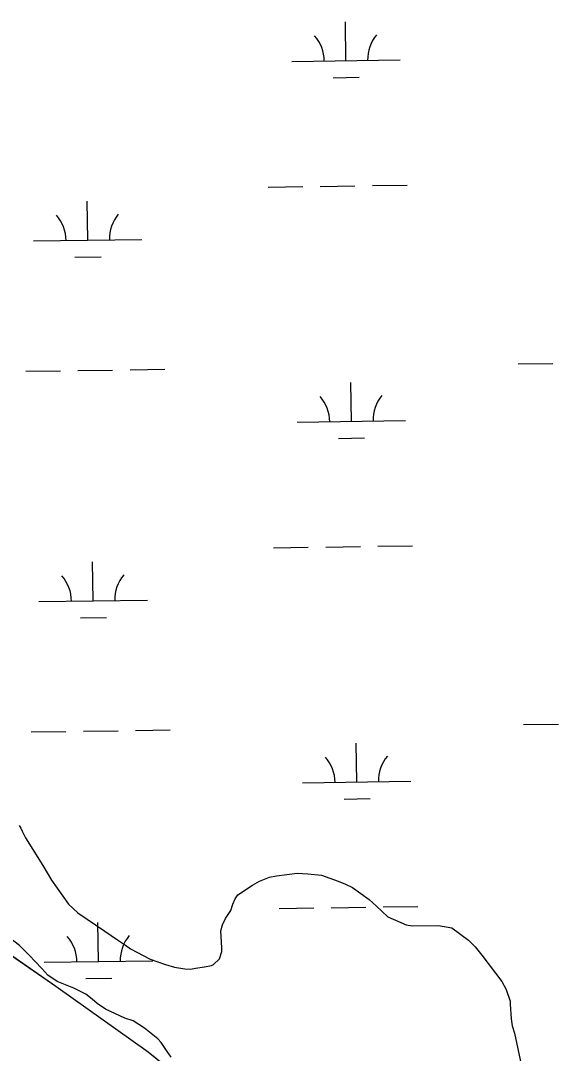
# Model space of a CAD drawing. Extents: x 3807117 to 3845308, y 337856 to 363736.
# Drawn here: x 3834076 to 3834571, y 350775 to 351728 of the extents above; entities that cross this region are included whole.
import ezdxf

# ---------------------------------------------------------------- set-up
doc = ezdxf.new("R2010")
doc.units = 0
for name, color, linetype in [('V-SITE-VEGE', 7, 'Continuous'), ('V-TOPO-SHOR', 7, 'Continuous'), ('V-WETL-SWMP', 7, 'Continuous')]:
    doc.layers.add(name, color=color, linetype=linetype)

msp = doc.modelspace()

# ---------------------------------------------------------------- linework, layer by layer
at = {"layer": 'V-SITE-VEGE'}
for points in [[(3834074.33, 350985.39), (3834075.66, 350983.05), (3834076.97, 350980.26), (3834080.06, 350974.19), (3834096.04, 350948.46), (3834104.02, 350934.9), (3834119.63, 350912.86), (3834128.2, 350904.82), (3834153.16, 350888.09), (3834164.96, 350879.97), (3834172.22, 350875.19), (3834176.75, 350871.85), (3834194.96, 350862.2), (3834209.14, 350857.25)], [(3834209.14, 350857.25), (3834217.38, 350854.75), (3834227.02, 350853.14), (3834232.09, 350853.02), (3834236.72, 350853.83), (3834245.04, 350855.02), (3834251.53, 350856.25), (3834253.39, 350857.13), (3834259.05, 350862.52), (3834261.06, 350869.39), (3834261.14, 350872.62), (3834260.12, 350888.32), (3834261.64, 350893.81), (3834264.55, 350899.74), (3834267.42, 350904.28), (3834269.33, 350907), (3834271.31, 350912.95), (3834273.28, 350917.97), (3834275.67, 350921.6), (3834289.25, 350930.5), (3834295.79, 350934.04), (3834305.1, 350937.96), (3834311.58, 350939.19), (3834330.54, 350941.51), (3834340.21, 350940.82), (3834353.09, 350939.59), (3834368.17, 350934.16), (3834375.02, 350931.23), (3834381.41, 350928.32), (3834396.82, 350917.35), (3834403.59, 350911.19), (3834413.96, 350901.26), (3834430.84, 350893.95), (3834436.81, 350892.89), (3834460.79, 350893.24), (3834473.19, 350891.1), (3834488.6, 350879.67), (3834494.44, 350873.54), (3834500.72, 350866.01), (3834519.04, 350841.6), (3834523.02, 350834.13), (3834526.91, 350823.43), (3834526.84, 350820.67), (3834527.91, 350807.28), (3834528.68, 350800.8), (3834530.82, 350793.84), (3834537.05, 350765.11)], [(3834214.49, 350771.84), (3834210.02, 350777.93), (3834205.13, 350785.43), (3834201.98, 350788.73), (3834189.77, 350798.7), (3834179.32, 350805.4), (3834171.54, 350807.89), (3834153.76, 350816.15), (3834146.04, 350821.41), (3834141.53, 350825.21), (3834135.65, 350829.95), (3834124.71, 350835.29), (3834109.18, 350841.64), (3834100.56, 350847.38), (3834095.17, 350853.5), (3834083.47, 350865.77), (3834074.47, 350874.74), (3834065.42, 350881.87), (3834053.66, 350891.37)]]:
    msp.add_lwpolyline(points, dxfattribs=at)
at = {"layer": 'V-TOPO-SHOR'}
msp.add_lwpolyline([(3833493.31, 352101.81), (3833511.79, 352054.22), (3833556.29, 351965.23), (3833598.66, 351852.98), (3833679.97, 351662.99), (3833737.35, 351511.53), (3833799.46, 351360.67), (3833855.18, 351230.62), (3833868.08, 351193.76), (3833879.34, 351154.82), (3833883.33, 351144.13), (3833900.23, 351097.64), (3833922.42, 351050.5), (3833954.44, 350993.06), (3833981.04, 350953.23), (3834017.61, 350909.45), (3834053.87, 350874.68), (3834108.08, 350837.38), (3834193.07, 350776.83), (3834258.56, 350723.89)], dxfattribs=at)
at = {"layer": 'V-WETL-SWMP'}
for p, q in [((3834375.48, 351690.75), (3834374.94, 351726.75)), ((3834325.49, 351690), (3834425.48, 351691.5)), ((3834363.71, 351675.14), (3834387.71, 351675.5)), ((3834303.81, 351574.23), (3834335.81, 351574.71)), ((3834351.81, 351574.95), (3834383.8, 351575.43)), ((3834399.8, 351575.67), (3834431.8, 351576.15)), ((3834137.46, 351525.3), (3834136.92, 351561.3)), ((3834087.47, 351524.55), (3834187.46, 351526.05)), ((3834125.69, 351509.69), (3834149.69, 351510.05)), ((3834534.28, 351411.16), (3834566.28, 351411.64)), ((3834080.42, 351404.36), (3834112.42, 351404.84)), ((3834128.42, 351405.08), (3834160.41, 351405.56)), ((3834176.41, 351405.8), (3834208.41, 351406.28)), ((3834380.47, 351358.11), (3834379.93, 351394.11)), ((3834330.47, 351357.36), (3834430.46, 351358.86)), ((3834368.7, 351342.5), (3834392.7, 351342.86)), ((3834308.79, 351241.59), (3834340.79, 351242.07)), ((3834356.79, 351242.31), (3834388.79, 351242.79)), ((3834404.78, 351243.03), (3834436.78, 351243.51)), ((3834142.45, 351192.67), (3834141.91, 351228.66)), ((3834092.45, 351191.92), (3834192.44, 351193.41)), ((3834130.68, 351177.06), (3834154.67, 351177.42)), ((3834539.26, 351078.53), (3834571.26, 351079.01)), ((3834085.41, 351071.73), (3834117.4, 351072.21)), ((3834133.4, 351072.45), (3834165.4, 351072.92)), ((3834181.4, 351073.16), (3834213.39, 351073.64)), ((3834385.45, 351025.47), (3834384.91, 351061.47)), ((3834335.45, 351024.73), (3834435.44, 351026.22)), ((3834373.68, 351009.87), (3834397.68, 351010.22)), ((3834313.78, 350908.96), (3834345.77, 350909.43)), ((3834361.77, 350909.67), (3834393.77, 350910.15)), ((3834409.77, 350910.39), (3834441.76, 350910.87)), ((3834147.43, 350860.03), (3834146.89, 350896.02)), ((3834053.87, 350874.69), (3834108.08, 350837.38)), ((3834097.43, 350859.28), (3834197.42, 350860.78)), ((3834108.08, 350837.38), (3834193.07, 350776.83)), ((3834135.66, 350844.42), (3834159.66, 350844.78)), ((3834193.07, 350776.83), (3834258.56, 350723.89))]:
    msp.add_line(p, q, dxfattribs=at)
for centre, start, end in [((3834320.24, 351690.4), 0.08653, 41.63019), ((3834430.71, 351692.05), 140.08653, 181.63019), ((3834082.22, 351524.95), 0.08653, 41.63019), ((3834192.69, 351526.61), 140.08653, 181.63019), ((3834325.22, 351357.76), 0.08653, 41.63019), ((3834435.69, 351359.41), 140.08653, 181.63019), ((3834087.2, 351192.31), 0.08653, 41.63019), ((3834197.67, 351193.97), 140.08653, 181.63019), ((3834330.21, 351025.12), 0.08653, 41.63019), ((3834440.68, 351026.78), 140.08653, 181.63019), ((3834092.18, 350859.68), 0.08653, 41.63019), ((3834202.66, 350861.33), 140.08653, 181.63019)]:
    msp.add_arc(centre, 35.25, start, end, dxfattribs=at)

doc.saveas('drawing.dxf')
